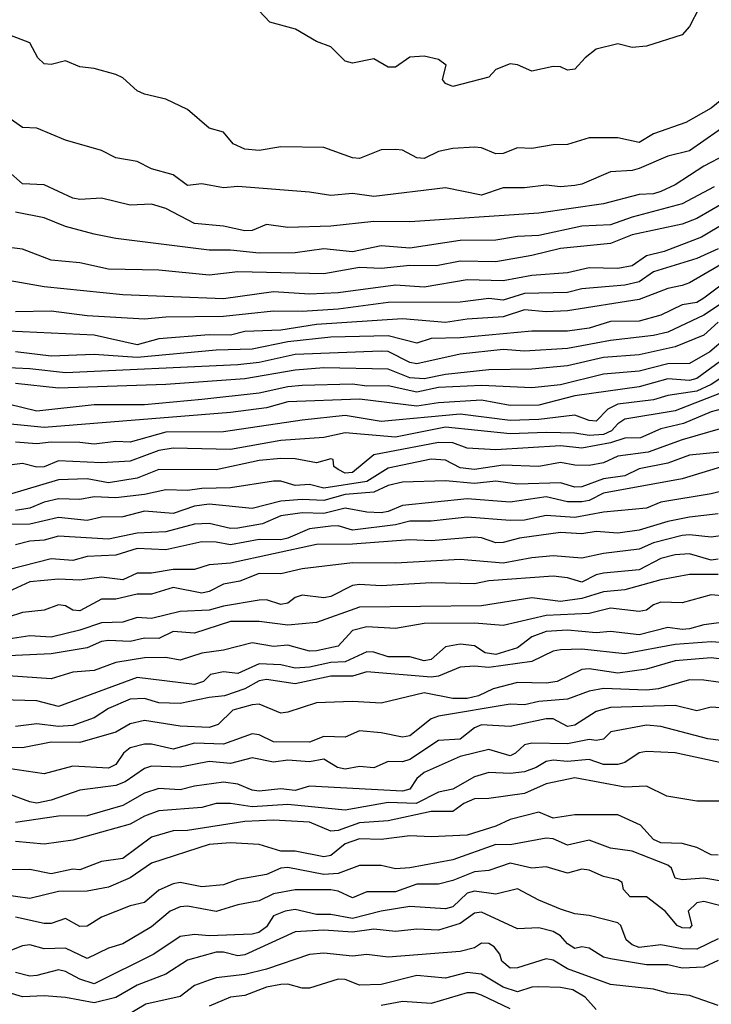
# Model space of a CAD drawing. Header units: metres. Extents: x -51132 to -49532, y -231222 to -229437.
# Tile 445 of 656: x -50240 to -50192, y -230368 to -230299. Entities that reach past the tile are written whole.
import ezdxf

# ---------------------------------------------------------------- set-up
doc = ezdxf.new("R2010")
doc.units = ezdxf.units.M
for name, color, linetype in [('CONTOUR_HALF', 8, 'Continuous'), ('CONTOUR_INDEX', 1, 'Continuous'), ('CONTOUR_INTER', 3, 'Continuous')]:
    doc.layers.add(name, color=color, linetype=linetype)

msp = doc.modelspace()

# ---------------------------------------------------------------- linework, layer by layer
at = {"layer": 'CONTOUR_HALF'}
for points, elevation in [([(-50190.843, -230304.259), (-50192.072, -230305.259), (-50193.843, -230306.259), (-50196.08, -230307.055), (-50197.08, -230307.659), (-50198.58, -230307.33), (-50200.58, -230307.325), (-50202.08, -230307.805), (-50203.08, -230307.832), (-50204.58, -230308.076), (-50205.58, -230308.029), (-50206.58, -230308.428), (-50207.08, -230308.439), (-50208.08, -230308.025), (-50208.58, -230307.976), (-50210.08, -230308.085), (-50211.08, -230308.286), (-50212.08, -230308.763), (-50212.58, -230308.728), (-50213.58, -230308.194), (-50214.08, -230308.157), (-50215.08, -230308.173), (-50216.58, -230308.783), (-50217.08, -230308.736), (-50219.08, -230308.002), (-50222.08, -230307.951), (-50223.58, -230308.218), (-50224.58, -230308.118), (-50225.401, -230307.759), (-50226.08, -230306.934), (-50227.08, -230306.656), (-50228.58, -230305.357), (-50230.08, -230304.642), (-50231.58, -230304.296), (-50232.08, -230304.063), (-50233.08, -230303.146), (-50233.58, -230302.909), (-50235.08, -230302.497), (-50236.08, -230302.373), (-50237.08, -230301.952), (-50238.08, -230302.225), (-50238.58, -230302.171), (-50239.017, -230301.759), (-50239.58, -230300.698), (-50241.58, -230299.933)], 71.5), ([(-50191.08, -230308.519), (-50192.58, -230309.301), (-50194.58, -230310.615), (-50195.58, -230311.074), (-50196.08, -230311.228), (-50197.08, -230311.285), (-50199.58, -230311.926), (-50204.08, -230312.577), (-50213.08, -230313.181), (-50215.58, -230313.174), (-50218.58, -230313.499), (-50221.58, -230313.597), (-50223.08, -230313.369), (-50224.08, -230313.787), (-50224.58, -230313.808), (-50226.08, -230313.496), (-50228.08, -230313.305), (-50230.08, -230312.253), (-50231.08, -230311.962), (-50232.58, -230312.039), (-50234.58, -230311.551), (-50236.08, -230311.631), (-50236.58, -230311.548), (-50238.58, -230310.606), (-50240.08, -230310.55), (-50241.08, -230309.646)], 70.5), ([(-50190.987, -230311.759), (-50193.08, -230312.964), (-50194.08, -230313.363), (-50197.58, -230314.097), (-50199.08, -230314.707), (-50202.58, -230315.043), (-50204.58, -230315.55), (-50207.08, -230315.977), (-50209.58, -230315.945), (-50211.216, -230316.259), (-50213.08, -230316.23), (-50215.08, -230316.453), (-50216.58, -230316.378), (-50219.08, -230316.824), (-50225.08, -230316.683), (-50227.08, -230316.915), (-50230.58, -230316.554), (-50234.08, -230316.496), (-50236.08, -230316.042), (-50238.08, -230315.863), (-50240.08, -230315.099), (-50241.58, -230314.907)], 69.5), ([(-50191.58, -230315.082), (-50193.08, -230315.755), (-50196.08, -230316.672), (-50197.08, -230317.366), (-50198.08, -230317.613), (-50201.08, -230317.868), (-50202.08, -230318.118), (-50205.08, -230318.178), (-50206.58, -230318.66), (-50207.58, -230318.542), (-50209.58, -230318.8), (-50214.58, -230318.816), (-50218.08, -230319.285), (-50220.58, -230319.448), (-50222.58, -230319.432), (-50226.08, -230319.796), (-50230.08, -230319.846), (-50231.58, -230319.982), (-50235.58, -230319.739), (-50238.08, -230319.421), (-50240.58, -230319.47)], 68.5), ([(-50188.08, -230315.15), (-50192.58, -230318.517), (-50193.08, -230318.807), (-50194.08, -230318.974), (-50195.58, -230319.693), (-50197.08, -230320.117), (-50199.08, -230320.134), (-50200.58, -230320.617), (-50202.08, -230320.81), (-50204.58, -230320.812), (-50209.58, -230321.289), (-50211.58, -230321.333), (-50212.58, -230321.652), (-50214.58, -230321.146), (-50218.58, -230321.242), (-50221.58, -230321.555), (-50224.08, -230322.069), (-50226.58, -230322.13), (-50232.08, -230322.657), (-50235.08, -230322.453), (-50238.08, -230322.568), (-50240.58, -230322.255)], 67.5), ([(-50191.58, -230320.195), (-50192.58, -230321.101), (-50194.58, -230321.904), (-50197.08, -230322.465), (-50199.58, -230322.652), (-50202.08, -230323.231), (-50204.58, -230323.458), (-50207.58, -230323.516), (-50210.58, -230323.831), (-50212.08, -230324.143), (-50213.08, -230324.06), (-50214.58, -230323.466), (-50219.08, -230323.378), (-50221.08, -230323.528), (-50224.58, -230324.152), (-50230.08, -230324.545), (-50237.58, -230324.797), (-50240.58, -230324.455)], 66.5), ([(-50191.08, -230322.656), (-50193.08, -230324.117), (-50193.58, -230324.262), (-50195.08, -230324.137), (-50197.08, -230324.706), (-50201.58, -230325.319), (-50204.08, -230325.973), (-50206.08, -230326.008), (-50208.08, -230325.625), (-50211.08, -230325.804), (-50212.58, -230326.04), (-50216.58, -230325.566), (-50221.58, -230325.753), (-50223.08, -230326.172), (-50225.58, -230326.487), (-50238.58, -230327.538), (-50242.58, -230327.151)], 65.5), ([(-50190.58, -230324.815), (-50194.58, -230326.372), (-50198.08, -230326.951), (-50198.58, -230327.274), (-50199.02, -230327.759), (-50199.58, -230328.028), (-50200.58, -230328.093), (-50201.58, -230327.938), (-50203.58, -230327.882), (-50206.08, -230327.968), (-50210.58, -230327.501), (-50214.08, -230328.198), (-50217.58, -230327.914), (-50219.08, -230328.223), (-50222.08, -230328.451), (-50225.58, -230329.064), (-50229.58, -230328.983), (-50230.58, -230329.15), (-50232.58, -230329.875), (-50234.58, -230329.989), (-50237.58, -230329.851), (-50238.58, -230330.272), (-50239.08, -230330.298), (-50240.08, -230330.052), (-50243.58, -230330.494)], 64.5), ([(-50188.08, -230326.643), (-50194.08, -230328.387), (-50196.467, -230329.259), (-50198.58, -230329.533), (-50199.58, -230330.003), (-50200.58, -230330.188), (-50201.58, -230330.172), (-50202.58, -230329.98), (-50204.08, -230330.26), (-50206.58, -230330.164), (-50208.58, -230330.469), (-50209.58, -230330.354), (-50210.58, -230329.806), (-50211.58, -230329.748), (-50214.58, -230330.363), (-50216.08, -230331.296), (-50219.08, -230331.756), (-50220.08, -230331.52), (-50221.08, -230331.57), (-50222.08, -230331.268), (-50222.58, -230331.282), (-50225.58, -230331.736), (-50227.58, -230331.782), (-50228.58, -230331.938), (-50230.08, -230331.889), (-50231.58, -230332.205), (-50233.58, -230332.437), (-50235.08, -230332.377), (-50236.08, -230332.556), (-50237.58, -230332.513), (-50238.58, -230332.74), (-50239.58, -230333.161), (-50240.58, -230333.317)], 63.5), ([(-50188.08, -230329.269), (-50194.08, -230331.124), (-50199.58, -230332.109), (-50200.58, -230332.634), (-50201.08, -230332.731), (-50202.08, -230332.73), (-50203.58, -230332.376), (-50206.08, -230332.751), (-50209.08, -230332.515), (-50213.58, -230332.973), (-50214.58, -230333.402), (-50215.08, -230333.479), (-50216.08, -230333.432), (-50217.58, -230333.151), (-50219.08, -230333.535), (-50220.58, -230333.487), (-50222.08, -230333.706), (-50223.343, -230334.259), (-50225.08, -230334.552), (-50225.58, -230334.569), (-50227.08, -230334.238), (-50228.08, -230334.283), (-50230.08, -230334.813), (-50232.08, -230334.899), (-50234.08, -230335.334), (-50237.58, -230335.119), (-50238.58, -230335.403), (-50239.58, -230335.472), (-50240.58, -230335.724)], 62.5), ([(-50191.58, -230333.546), (-50193.58, -230333.799), (-50195.08, -230334.081), (-50197.08, -230334.686), (-50198.58, -230334.899), (-50200.08, -230334.794), (-50201.08, -230334.96), (-50202.58, -230334.86), (-50205.434, -230335.259), (-50206.58, -230335.558), (-50207.08, -230335.571), (-50208.08, -230335.232), (-50208.58, -230335.19), (-50211.58, -230335.441), (-50213.08, -230335.361), (-50217.08, -230335.673), (-50219.58, -230335.688), (-50225.58, -230336.997), (-50227.08, -230337.111), (-50228.08, -230337.44), (-50229.58, -230337.435), (-50231.08, -230337.698), (-50232.08, -230337.702), (-50233.08, -230338.17), (-50234.58, -230337.966), (-50236.08, -230338.189), (-50237.58, -230338.11), (-50239.58, -230338.297), (-50241.08, -230338.988)], 61.5), ([(-50191.58, -230336.72), (-50192.08, -230336.78), (-50193.58, -230336.354), (-50194.58, -230336.414), (-50195.58, -230336.683), (-50197.08, -230337.465), (-50199.58, -230337.701), (-50200.08, -230337.817), (-50201.08, -230338.314), (-50202.08, -230338.019), (-50203.08, -230337.913), (-50207.58, -230338.234), (-50208.58, -230338.428), (-50211.58, -230338.37), (-50215.08, -230338.585), (-50216.58, -230338.489), (-50217.08, -230338.559), (-50218.58, -230339.333), (-50219.08, -230339.405), (-50220.58, -230339.237), (-50221.08, -230339.394), (-50221.58, -230339.777), (-50222.08, -230339.885), (-50223.08, -230339.55), (-50223.58, -230339.587), (-50226.08, -230339.999), (-50227.08, -230340.283), (-50229.08, -230340.357), (-50231.08, -230340.866), (-50232.08, -230340.793), (-50233.08, -230341.107), (-50234.58, -230341.158), (-50236.08, -230341.676), (-50238.08, -230342.148), (-50239.58, -230342.074), (-50241.08, -230342.289)], 60.5), ([(-50189.08, -230339.493), (-50192.08, -230339.216), (-50194.08, -230339.756), (-50195.58, -230339.722), (-50196.08, -230339.908), (-50196.58, -230340.285), (-50197.08, -230340.366), (-50199.08, -230340.141), (-50200.58, -230340.515), (-50203.58, -230340.642), (-50206.58, -230341.337), (-50208.58, -230341.187), (-50212.08, -230341.197), (-50214.08, -230341.56), (-50216.08, -230341.44), (-50217.08, -230341.694), (-50218.08, -230342.785), (-50219.58, -230343.101), (-50220.08, -230343.134), (-50221.58, -230342.724), (-50222.58, -230342.798), (-50224.08, -230342.549), (-50226.08, -230343.074), (-50227.58, -230343.27), (-50229.08, -230343.76), (-50230.08, -230343.586), (-50231.58, -230343.603), (-50233.58, -230343.93), (-50235.08, -230344.476), (-50236.58, -230344.591), (-50238.08, -230345.07), (-50241.08, -230344.862)], 59.5), ([(-50191.08, -230342.554), (-50192.08, -230342.481), (-50194.58, -230342.662), (-50198.08, -230343.313), (-50201.08, -230343.003), (-50202.58, -230343.036), (-50203.08, -230343.136), (-50204.58, -230343.857), (-50207.58, -230344.275), (-50208.58, -230344.18), (-50209.58, -230344.252), (-50211.08, -230344.876), (-50211.58, -230344.938), (-50216.08, -230344.569), (-50217.08, -230344.872), (-50218.58, -230344.879), (-50221.08, -230345.424), (-50223.08, -230345.106), (-50223.58, -230345.204), (-50224.58, -230345.766), (-50226.009, -230346.259), (-50227.08, -230346.36), (-50229.08, -230346.79), (-50230.58, -230346.73), (-50231.58, -230346.437), (-50232.58, -230346.491), (-50234.08, -230347.131), (-50235.08, -230347.785), (-50236.58, -230348.309), (-50237.58, -230348.396), (-50239.08, -230348.205), (-50240.58, -230348.384)], 58.5), ([(-50189.58, -230345.575), (-50192.58, -230345.154), (-50193.58, -230345.123), (-50195.736, -230345.759), (-50196.58, -230345.857), (-50199.58, -230345.733), (-50200.58, -230345.922), (-50202.08, -230346.472), (-50204.08, -230346.65), (-50205.08, -230346.871), (-50206.08, -230346.822), (-50211.08, -230347.665), (-50211.58, -230347.852), (-50213.08, -230349.04), (-50213.58, -230349.131), (-50215.08, -230348.831), (-50216.58, -230348.696), (-50217.58, -230349.14), (-50219.08, -230349.077), (-50220.08, -230349.489), (-50222.58, -230349.46), (-50223.58, -230348.967), (-50224.08, -230348.9), (-50226.08, -230349.619), (-50228.08, -230349.557), (-50229.58, -230349.969), (-50231.08, -230349.616), (-50231.58, -230349.614), (-50232.58, -230349.871), (-50233.041, -230350.259), (-50233.58, -230351.038), (-50234.08, -230351.3), (-50236.58, -230351.158), (-50238.58, -230351.691), (-50241.08, -230351.324)], 57.5), ([(-50189.58, -230349.589), (-50192.291, -230349.259), (-50195.58, -230348.395), (-50196.58, -230348.301), (-50199.059, -230348.759), (-50199.58, -230349.272), (-50200.08, -230349.356), (-50200.58, -230349.307), (-50202.08, -230349.59), (-50204.58, -230349.543), (-50205.08, -230349.666), (-50205.705, -230350.259), (-50206.08, -230350.443), (-50207.58, -230349.999), (-50209.58, -230350.479), (-50212.08, -230351.59), (-50212.58, -230352.017), (-50213.081, -230352.759), (-50213.58, -230352.904), (-50220.08, -230352.547), (-50221.08, -230352.841), (-50222.08, -230352.729), (-50223.58, -230352.896), (-50224.08, -230352.835), (-50225.08, -230352.411), (-50226.08, -230352.265), (-50228.08, -230352.542), (-50229.08, -230352.81), (-50230.58, -230352.722), (-50231.58, -230353.046), (-50233.08, -230353.91), (-50235.58, -230354.619), (-50237.58, -230354.64), (-50240.58, -230355.087)], 56.5), ([(-50191.08, -230353.607), (-50193.08, -230353.603), (-50195.16, -230353.259), (-50196.58, -230352.551), (-50198.08, -230352.63), (-50201.58, -230351.98), (-50203.58, -230352.386), (-50205.08, -230353.062), (-50207.58, -230353.414), (-50208.58, -230353.434), (-50209.316, -230353.759), (-50210.08, -230354.318), (-50211.58, -230354.322), (-50214.58, -230354.963), (-50216.58, -230355.107), (-50218.08, -230355.644), (-50218.58, -230355.697), (-50220.08, -230355.059), (-50222.58, -230354.911), (-50224.58, -230355.014), (-50228.58, -230355.651), (-50229.58, -230355.654), (-50231.08, -230356.104), (-50233.08, -230357.589), (-50234.58, -230357.809), (-50236.08, -230358.387), (-50236.58, -230358.341), (-50238.08, -230358.656), (-50239.58, -230358.351), (-50241.08, -230358.397)], 55.5), ([(-50191.08, -230359.224), (-50192.58, -230358.977), (-50194.08, -230359.074), (-50194.58, -230358.964), (-50194.833, -230358.259), (-50195.08, -230358.058), (-50197.58, -230357.077), (-50199.08, -230356.886), (-50200.58, -230356.317), (-50202.08, -230356.669), (-50203.08, -230356.235), (-50203.58, -230356.18), (-50206.08, -230356.631), (-50207.08, -230356.614), (-50210.08, -230357.692), (-50213.08, -230358.238), (-50214.08, -230358.311), (-50215.08, -230358.087), (-50216.58, -230358.079), (-50218.08, -230358.65), (-50219.08, -230358.714), (-50221.58, -230358.231), (-50222.08, -230358.279), (-50223.08, -230358.703), (-50225.08, -230359.052), (-50226.08, -230359.438), (-50227.58, -230359.563), (-50229.08, -230359.278), (-50229.58, -230359.359), (-50230.58, -230359.803), (-50231.58, -230360.655), (-50232.58, -230360.898), (-50234.58, -230361.691), (-50235.58, -230362.306), (-50236.08, -230362.336), (-50237.08, -230361.775), (-50238.08, -230362.117), (-50238.58, -230362.136), (-50240.58, -230361.687)], 54.5), ([(-50191.58, -230363.205), (-50193.08, -230363.915), (-50194.08, -230363.894), (-50195.58, -230363.612), (-50197.08, -230363.804), (-50197.58, -230363.628), (-50197.997, -230363.259), (-50198.37, -230362.259), (-50198.58, -230362.075), (-50200.58, -230361.581), (-50201.58, -230361.461), (-50202.58, -230361.13), (-50204.08, -230360.51), (-50205.58, -230359.7), (-50207.08, -230360.094), (-50208.58, -230359.87), (-50209.08, -230360.014), (-50210.08, -230360.963), (-50210.58, -230361.096), (-50213.08, -230360.949), (-50215.08, -230361.264), (-50217.08, -230361.771), (-50218.58, -230361.51), (-50219.58, -230361.491), (-50221.08, -230361.157), (-50221.766, -230361.259), (-50222.58, -230361.595), (-50223.08, -230362.364), (-50223.611, -230362.759), (-50224.08, -230362.876), (-50227.08, -230362.989), (-50228.08, -230362.902), (-50229.08, -230363.028), (-50230.933, -230364.259), (-50235.08, -230366.331), (-50236.08, -230366.013), (-50237.08, -230365.465), (-50237.58, -230365.368), (-50239.08, -230365.764), (-50239.58, -230365.793), (-50240.58, -230365.541)], 53.5), ([(-50191.58, -230367.854), (-50193.58, -230367.155), (-50195.08, -230366.99), (-50196.08, -230366.702), (-50199.08, -230366.379), (-50202.08, -230365.289), (-50203.08, -230364.682), (-50203.58, -230364.582), (-50205.58, -230365.216), (-50206.08, -230365.249), (-50206.675, -230364.759), (-50206.794, -230364.259), (-50207.188, -230363.759), (-50207.58, -230363.523), (-50208.08, -230363.504), (-50208.58, -230363.819), (-50209.58, -230364.073), (-50214.58, -230364.477), (-50216.08, -230364.299), (-50217.08, -230364.418), (-50219.08, -230364.197), (-50220.08, -230364.288), (-50223.08, -230365.31), (-50224.58, -230365.685), (-50226.58, -230365.922), (-50227.08, -230366.086), (-50228.08, -230366.45), (-50229.08, -230367.21), (-50231.491, -230367.759), (-50233.08, -230368.699)], 52.5), ([(-50206.08, -230368.086), (-50208.08, -230367.121), (-50208.58, -230366.955), (-50209.08, -230366.963), (-50211.58, -230367.713), (-50213.58, -230367.567), (-50215.08, -230367.855)], 51.5)]:
    msp.add_lwpolyline(points, dxfattribs=dict(at, elevation=elevation))
at = {"layer": 'CONTOUR_INDEX'}
for points, elevation in [([(-50191.858, -230310.759), (-50194.08, -230311.938), (-50197.58, -230312.876), (-50199.08, -230313.4), (-50201.08, -230313.495), (-50204.08, -230314.152), (-50205.58, -230314.209), (-50207.08, -230314.471), (-50209.58, -230314.486), (-50213.08, -230315.018), (-50215.08, -230314.856), (-50217.08, -230315.282), (-50219.08, -230315.069), (-50221.08, -230315.35), (-50223.58, -230315.38), (-50225.58, -230315.156), (-50227.08, -230315.175), (-50233.58, -230314.351), (-50235.08, -230314.055), (-50237.08, -230313.51), (-50238.58, -230312.909), (-50240.58, -230312.527)], 70), ([(-50190.58, -230323.57), (-50192.08, -230324.543), (-50193.08, -230324.999), (-50195.08, -230325.313), (-50196.08, -230325.599), (-50198.58, -230325.908), (-50199.268, -230326.259), (-50200.08, -230327.097), (-50200.58, -230327.042), (-50201.58, -230326.676), (-50204.08, -230326.967), (-50206.08, -230327.053), (-50209.58, -230326.604), (-50215.08, -230327.115), (-50217.58, -230326.704), (-50220.58, -230327.02), (-50226.08, -230327.833), (-50230.08, -230327.856), (-50232.58, -230328.551), (-50233.58, -230328.506), (-50235.08, -230328.696), (-50236.08, -230328.589), (-50238.08, -230328.548), (-50239.08, -230328.671), (-50240.58, -230328.567)], 65), ([(-50191.58, -230337.778), (-50193.58, -230337.789), (-50195.58, -230338.149), (-50198.08, -230338.851), (-50199.58, -230339.002), (-50201.08, -230339.473), (-50202.58, -230339.681), (-50204.58, -230339.421), (-50208.08, -230339.965), (-50216.58, -230340.071), (-50219.58, -230341.14), (-50221.58, -230341.316), (-50223.58, -230341.062), (-50225.58, -230341.073), (-50228.08, -230341.868), (-50229.58, -230341.773), (-50230.58, -230342.24), (-50231.58, -230342.237), (-50232.58, -230342.46), (-50234.08, -230342.383), (-50234.58, -230342.468), (-50235.58, -230342.898), (-50238.08, -230343.315), (-50241.58, -230343.491)], 60), ([(-50191.58, -230357.372), (-50192.08, -230357.329), (-50193.08, -230356.826), (-50194.08, -230356.54), (-50195.58, -230356.508), (-50196.088, -230356.259), (-50197.002, -230355.259), (-50198.58, -230354.542), (-50201.58, -230354.547), (-50203.08, -230354.773), (-50204.08, -230354.363), (-50206.08, -230354.871), (-50207.08, -230355.337), (-50209.08, -230355.968), (-50211.58, -230356.083), (-50213.08, -230356.009), (-50215.08, -230356.28), (-50216.58, -230356.229), (-50217.58, -230356.582), (-50218.58, -230357.376), (-50219.08, -230357.488), (-50221.08, -230357.092), (-50222.08, -230357.086), (-50223.58, -230356.613), (-50225.58, -230356.494), (-50227.08, -230356.616), (-50231.08, -230357.911), (-50232.58, -230358.947), (-50234.08, -230359.592), (-50235.58, -230359.878), (-50237.58, -230359.89), (-50239.58, -230360.376), (-50241.58, -230360.106)], 55)]:
    msp.add_lwpolyline(points, dxfattribs=dict(at, elevation=elevation))
at = {"layer": 'CONTOUR_INTER'}
for points, elevation in [([(-50192.909, -230298.259), (-50193.58, -230299.578), (-50194.08, -230300.137), (-50196.58, -230300.944), (-50197.58, -230301.024), (-50198.58, -230300.781), (-50200.08, -230301.152), (-50200.857, -230301.759), (-50201.58, -230302.551), (-50202.08, -230302.614), (-50202.58, -230302.391), (-50203.08, -230302.355), (-50204.58, -230302.676), (-50205.58, -230302.231), (-50206.08, -230302.17), (-50207.08, -230302.572), (-50207.58, -230303.095), (-50210.08, -230303.752), (-50210.58, -230303.54), (-50210.796, -230303.259), (-50210.551, -230302.259), (-50211.08, -230301.875), (-50212.08, -230301.647), (-50213.08, -230301.7), (-50214.08, -230302.4), (-50214.58, -230302.414), (-50215.58, -230301.813), (-50217.08, -230302.127), (-50217.58, -230301.977), (-50218.58, -230300.975), (-50219.58, -230300.617), (-50221.039, -230299.759), (-50222.847, -230299.259), (-50223.58, -230298.486)], 72), ([(-50190.58, -230306.136), (-50193.58, -230308.244), (-50195.08, -230308.604), (-50197.08, -230309.465), (-50197.58, -230309.619), (-50199.08, -230309.694), (-50201.08, -230310.561), (-50201.58, -230310.662), (-50202.58, -230310.754), (-50203.58, -230310.636), (-50205.08, -230310.826), (-50206.58, -230310.826), (-50208.08, -230311.336), (-50210.58, -230310.826), (-50215.58, -230311.417), (-50217.08, -230311.21), (-50218.58, -230311.351), (-50220.08, -230311.125), (-50225.08, -230310.728), (-50226.08, -230310.831), (-50227.58, -230310.536), (-50228.58, -230310.666), (-50229.58, -230309.91), (-50231.08, -230309.491), (-50232.08, -230308.978), (-50233.58, -230308.718), (-50234.58, -230308.226), (-50237.08, -230307.497), (-50239.08, -230306.661), (-50240.08, -230306.613), (-50241.58, -230305.568)], 71), ([(-50191.08, -230313.261), (-50192.753, -230314.259), (-50195.348, -230315.259), (-50196.58, -230315.571), (-50197.58, -230316.26), (-50198.58, -230316.444), (-50200.58, -230316.391), (-50202.08, -230316.739), (-50204.58, -230316.937), (-50206.58, -230317.303), (-50209.08, -230317.228), (-50212.08, -230317.75), (-50214.08, -230317.608), (-50218.08, -230318.147), (-50220.08, -230318.241), (-50222.58, -230318.079), (-50226.08, -230318.561), (-50233.08, -230318.291), (-50238.58, -230317.725), (-50243.08, -230316.936)], 69), ([(-50190.58, -230315.697), (-50193.58, -230317.451), (-50194.08, -230317.635), (-50195.08, -230317.835), (-50197.08, -230318.614), (-50202.08, -230319.4), (-50203.58, -230319.478), (-50205.08, -230319.332), (-50206.58, -230319.817), (-50209.08, -230319.977), (-50210.58, -230320.203), (-50213.58, -230319.954), (-50219.58, -230320.347), (-50222.08, -230320.743), (-50224.58, -230320.838), (-50225.58, -230321.087), (-50227.08, -230321.07), (-50230.58, -230321.352), (-50232.08, -230321.77), (-50235.08, -230321.102), (-50241.08, -230320.805)], 68), ([(-50190.58, -230318.366), (-50192.58, -230319.693), (-50195.08, -230320.878), (-50196.08, -230321.125), (-50199.08, -230321.457), (-50202.08, -230322.025), (-50205.08, -230322.203), (-50206.58, -230322.091), (-50209.58, -230322.425), (-50212.58, -230323.09), (-50213.08, -230323.009), (-50214.58, -230322.245), (-50215.08, -230322.213), (-50221.08, -230322.453), (-50223.58, -230323.008), (-50225.08, -230323.164), (-50237.08, -230323.729), (-50239.58, -230323.432), (-50241.58, -230323.356)], 67), ([(-50191.08, -230321.323), (-50192.154, -230322.259), (-50193.58, -230323.069), (-50195.08, -230323.085), (-50197.08, -230323.615), (-50199.58, -230323.816), (-50202.58, -230324.549), (-50204.58, -230324.776), (-50208.08, -230324.596), (-50211.08, -230324.752), (-50212.58, -230325.074), (-50214.58, -230324.62), (-50216.08, -230324.659), (-50217.08, -230324.51), (-50220.58, -230324.599), (-50221.58, -230324.689), (-50223.58, -230325.143), (-50227.58, -230325.573), (-50231.58, -230325.949), (-50235.08, -230325.951), (-50239.08, -230326.39), (-50241.08, -230325.897)], 66), ([(-50188.58, -230325.504), (-50192.08, -230326.454), (-50193.998, -230327.259), (-50195.58, -230327.622), (-50196.997, -230328.259), (-50198.08, -230328.278), (-50199.08, -230328.61), (-50201.08, -230328.967), (-50202.58, -230328.82), (-50207.08, -230329.09), (-50209.08, -230328.97), (-50210.08, -230328.615), (-50211.08, -230328.591), (-50215.58, -230329.433), (-50217.08, -230330.671), (-50217.58, -230330.728), (-50218.08, -230330.458), (-50218.375, -230330.259), (-50218.422, -230329.759), (-50218.58, -230329.726), (-50219.58, -230330.009), (-50221.08, -230329.714), (-50222.08, -230329.705), (-50223.58, -230329.84), (-50226.58, -230330.478), (-50230.58, -230330.461), (-50232.08, -230331.079), (-50234.08, -230331.405), (-50235.58, -230331.124), (-50237.58, -230331.188), (-50241.08, -230332.237)], 64), ([(-50191.434, -230329.259), (-50193.58, -230329.456), (-50195.08, -230330.025), (-50197.08, -230330.407), (-50198.08, -230330.903), (-50199.58, -230331.104), (-50201.08, -230331.681), (-50201.58, -230331.693), (-50202.58, -230331.398), (-50205.58, -230331.492), (-50207.08, -230331.273), (-50208.58, -230331.432), (-50210.58, -230331.258), (-50213.58, -230331.359), (-50214.58, -230331.573), (-50215.58, -230332.048), (-50217.58, -230332.209), (-50219.08, -230332.622), (-50220.58, -230332.565), (-50222.08, -230332.678), (-50224.08, -230333.191), (-50227.08, -230332.874), (-50228.08, -230333.031), (-50229.58, -230333.533), (-50231.58, -230333.381), (-50233.08, -230333.773), (-50234.58, -230333.797), (-50235.58, -230334.018), (-50237.58, -230333.804), (-50239.58, -230334.273), (-50242.08, -230334.331)], 63), ([(-50189.58, -230331.525), (-50192.08, -230332.159), (-50195.58, -230332.753), (-50196.58, -230333.153), (-50199.58, -230333.441), (-50201.58, -230333.822), (-50203.58, -230333.679), (-50205.08, -230333.992), (-50206.08, -230334.025), (-50209.08, -230333.796), (-50211.58, -230334.064), (-50213.08, -230334.077), (-50214.08, -230334.314), (-50217.08, -230334.685), (-50218.08, -230334.4), (-50218.58, -230334.416), (-50220.08, -230334.609), (-50221.58, -230335.258), (-50222.08, -230335.36), (-50223.58, -230335.353), (-50225.58, -230335.729), (-50226.58, -230335.534), (-50227.58, -230335.513), (-50230.08, -230336.065), (-50232.08, -230335.985), (-50233.58, -230336.428), (-50235.58, -230336.537), (-50236.58, -230336.809), (-50238.08, -230336.688), (-50241.08, -230337.454)], 62), ([(-50190.08, -230334.905), (-50192.08, -230335.176), (-50193.58, -230335.01), (-50194.08, -230335.065), (-50196.08, -230335.589), (-50197.08, -230336.023), (-50199.58, -230336.323), (-50201.08, -230336.656), (-50203.08, -230336.496), (-50204.58, -230336.619), (-50206.58, -230336.99), (-50209.58, -230336.751), (-50214.08, -230337.006), (-50217.08, -230336.972), (-50220.58, -230337.402), (-50222.08, -230337.741), (-50223.58, -230337.711), (-50224.921, -230338.259), (-50226.08, -230338.471), (-50227.08, -230338.978), (-50227.58, -230339.085), (-50229.58, -230338.693), (-50231.08, -230339.169), (-50232.08, -230339.157), (-50233.58, -230339.514), (-50234.58, -230339.507), (-50236.08, -230340.326), (-50236.58, -230340.27), (-50237.08, -230339.977), (-50237.58, -230339.902), (-50238.58, -230340.281), (-50240.08, -230340.433), (-50241.08, -230340.771)], 61), ([(-50189.58, -230340.908), (-50192.58, -230341.293), (-50193.58, -230341.577), (-50194.08, -230341.631), (-50195.08, -230341.477), (-50197.08, -230341.995), (-50199.08, -230341.768), (-50200.08, -230341.86), (-50202.08, -230341.665), (-50203.58, -230341.754), (-50204.58, -230342.141), (-50205.58, -230342.894), (-50207.08, -230343.369), (-50207.82, -230343.259), (-50208.58, -230342.766), (-50209.58, -230342.64), (-50210.58, -230342.842), (-50211.58, -230343.715), (-50212.08, -230343.812), (-50213.08, -230343.532), (-50214.58, -230343.538), (-50215.58, -230343.196), (-50216.08, -230343.179), (-50217.58, -230343.869), (-50218.58, -230343.922), (-50220.08, -230344.258), (-50221.08, -230344.314), (-50222.08, -230344.098), (-50223.58, -230344.028), (-50225.08, -230344.685), (-50226.08, -230344.586), (-50226.978, -230344.759), (-50227.475, -230345.259), (-50228.08, -230345.453), (-50232.08, -230344.967), (-50237.58, -230346.983), (-50239.08, -230346.595), (-50241.58, -230346.523)], 59), ([(-50189.58, -230343.904), (-50192.08, -230343.604), (-50194.58, -230343.803), (-50196.58, -230344.401), (-50198.58, -230344.66), (-50200.58, -230344.372), (-50201.08, -230344.413), (-50202.8, -230345.259), (-50203.58, -230345.375), (-50205.58, -230345.311), (-50207.259, -230345.759), (-50208.296, -230346.259), (-50209.08, -230346.44), (-50210.08, -230346.447), (-50212.08, -230346.03), (-50215.08, -230346.767), (-50217.08, -230346.641), (-50219.58, -230346.741), (-50221.58, -230347.397), (-50222.08, -230347.449), (-50223.58, -230346.831), (-50224.08, -230346.869), (-50225.426, -230347.259), (-50226.443, -230348.259), (-50227.08, -230348.462), (-50229.08, -230348.36), (-50231.58, -230347.967), (-50232.58, -230348.195), (-50233.58, -230348.791), (-50236.08, -230349.5), (-50238.08, -230349.476), (-50240.08, -230349.881), (-50242.58, -230349.797)], 58), ([(-50191.08, -230347.103), (-50192.08, -230347.031), (-50193.08, -230347.297), (-50194.58, -230346.915), (-50199.08, -230347.075), (-50200.08, -230347.341), (-50201.58, -230348.304), (-50202.08, -230348.4), (-50203.08, -230347.854), (-50203.58, -230347.854), (-50206.08, -230348.386), (-50208.08, -230348.278), (-50208.58, -230348.49), (-50209.58, -230349.279), (-50211.08, -230349.357), (-50213.08, -230350.691), (-50213.58, -230350.858), (-50214.58, -230350.831), (-50215.58, -230351.263), (-50216.58, -230351.181), (-50217.58, -230351.363), (-50218.114, -230351.259), (-50219.08, -230350.668), (-50220.08, -230350.851), (-50221.58, -230350.731), (-50222.58, -230350.882), (-50224.08, -230350.568), (-50225.58, -230350.968), (-50227.08, -230350.821), (-50229.08, -230351.23), (-50231.08, -230351.157), (-50231.58, -230351.317), (-50232.935, -230352.259), (-50233.58, -230352.512), (-50236.08, -230352.836), (-50238.08, -230353.532), (-50239.08, -230353.73), (-50239.58, -230353.652), (-50241.08, -230353.075)], 57), ([(-50190.08, -230351.198), (-50194.58, -230350.214), (-50196.58, -230350.131), (-50197.08, -230350.232), (-50198.08, -230350.911), (-50198.58, -230351.048), (-50199.58, -230351.029), (-50200.58, -230350.68), (-50202.08, -230350.824), (-50203.08, -230350.743), (-50203.58, -230350.83), (-50204.269, -230351.259), (-50205.08, -230351.552), (-50206.08, -230351.675), (-50207.58, -230351.592), (-50208.58, -230351.897), (-50210.076, -230352.759), (-50211.08, -230352.961), (-50212.636, -230353.759), (-50214.58, -230353.696), (-50217.58, -230354.222), (-50221.58, -230353.819), (-50224.08, -230354), (-50225.58, -230353.753), (-50226.58, -230353.768), (-50227.58, -230354.041), (-50230.58, -230354.281), (-50231.58, -230354.649), (-50232.58, -230355.197), (-50236.58, -230356.309), (-50238.58, -230356.606), (-50240.58, -230356.406)], 56), ([(-50189.58, -230361.363), (-50192.58, -230360.592), (-50193.08, -230360.696), (-50193.675, -230361.259), (-50193.407, -230362.259), (-50193.58, -230362.46), (-50194.08, -230362.442), (-50194.44, -230362.259), (-50195.287, -230361.259), (-50196.58, -230360.275), (-50197.707, -230360.259), (-50198.171, -230359.759), (-50198.272, -230359.259), (-50198.58, -230359.075), (-50199.58, -230358.851), (-50200.58, -230358.404), (-50201.08, -230358.338), (-50202.08, -230358.61), (-50203.58, -230358.166), (-50204.58, -230358.281), (-50206.08, -230357.917), (-50207.58, -230358.438), (-50208.58, -230358.532), (-50210.08, -230359.137), (-50211.08, -230359.385), (-50212.58, -230359.395), (-50214.08, -230359.917), (-50216.08, -230359.917), (-50217.08, -230360.33), (-50218.08, -230359.885), (-50218.58, -230359.792), (-50221.08, -230359.769), (-50222.58, -230360.07), (-50223.58, -230360.551), (-50225.08, -230360.82), (-50226.58, -230361.303), (-50228.58, -230360.925), (-50229.08, -230360.959), (-50229.788, -230361.259), (-50231.08, -230362.367), (-50233.08, -230363.556), (-50234.08, -230363.85), (-50235.58, -230364.573), (-50237.08, -230363.843), (-50238.58, -230363.886), (-50239.58, -230363.617), (-50240.08, -230363.688), (-50241.08, -230364.093)], 54), ([(-50191.58, -230364.705), (-50192.58, -230365.167), (-50194.08, -230365.236), (-50195.08, -230365.022), (-50196.58, -230365.014), (-50199.08, -230364.588), (-50199.58, -230364.469), (-50200.58, -230363.857), (-50201.08, -230363.757), (-50201.58, -230363.868), (-50202.08, -230363.55), (-50202.58, -230362.978), (-50203.08, -230362.693), (-50204.08, -230362.421), (-50205.58, -230362.492), (-50208.08, -230361.332), (-50208.58, -230361.408), (-50209.58, -230362.119), (-50211.08, -230362.583), (-50212.58, -230362.522), (-50214.08, -230362.681), (-50215.58, -230362.532), (-50217.08, -230362.738), (-50219.08, -230362.602), (-50221.08, -230362.72), (-50224.58, -230364.325), (-50225.08, -230364.388), (-50226.08, -230364.131), (-50226.58, -230364.125), (-50228.58, -230364.683), (-50230.08, -230365.67), (-50232.08, -230366.433), (-50233.58, -230367.295), (-50235.08, -230367.666), (-50237.08, -230367.298), (-50238.58, -230367.182), (-50240.08, -230367.24), (-50241.08, -230366.95)], 53), ([(-50200.08, -230368.129), (-50200.847, -230367.259), (-50201.724, -230366.759), (-50202.58, -230366.594), (-50204.08, -230366.548), (-50204.58, -230366.568), (-50205.58, -230366.897), (-50206.58, -230366.574), (-50208.08, -230365.665), (-50209.08, -230365.536), (-50210.58, -230365.951), (-50212.58, -230365.763), (-50215.08, -230366.389), (-50216.58, -230366.418), (-50217.58, -230366.029), (-50218.08, -230366.012), (-50220.08, -230366.648), (-50220.58, -230366.644), (-50221.58, -230366.357), (-50222.08, -230366.375), (-50223.08, -230366.567), (-50224.58, -230367.143), (-50225.58, -230367.265), (-50227.08, -230367.897)], 52)]:
    msp.add_lwpolyline(points, dxfattribs=dict(at, elevation=elevation))

doc.saveas('drawing.dxf')
